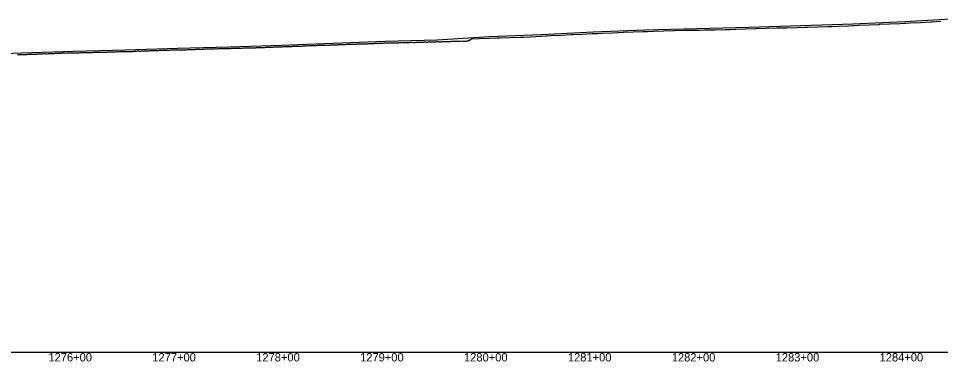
# Model space of a CAD drawing. Extents: x -3793 to 50787, y -1075 to 6138.
# Drawn here: x 14924 to 15812, y -1009 to -679 of the extents above; entities that cross this region are included whole.
import ezdxf

# ---------------------------------------------------------------- set-up
doc = ezdxf.new("R2010")
doc.units = 0
for name, color, linetype in [('RD_DDB_Profile_EX', 7, 'Continuous'), ('RD_DDB_Profile_PR', 7, 'Continuous'), ('RD_DDB_StaTX', 7, 'Continuous'), ('RD_GPK_Profile_Cell', 7, 'Continuous')]:
    doc.layers.add(name, color=color, linetype=linetype)

msp = doc.modelspace()

# ---------------------------------------------------------------- linework, layer by layer
at = {"layer": 'RD_DDB_Profile_EX'}
for points in [[(15397.318968, -697.035635), (15407.196343, -696.687835), (15410.190761, -696.582995), (15410.759715, -696.568105), (15417.073719, -696.23536), (15426.951094, -695.71643), (15432.616675, -695.419695), (15433.109574, -695.39682), (15436.828469, -695.201955), (15446.705845, -694.68591), (15456.58322, -694.171385), (15457.607922, -694.118165), (15457.969529, -694.10155), (15466.460595, -693.73403), (15476.337971, -693.308045), (15481.57665, -693.08395), (15486.215346, -692.88462), (15496.092721, -692.46168), (15506.212815, -692.029925), (15506.568543, -692.01903), (15515.847472, -691.667545), (15525.724847, -691.294715), (15529.340594, -691.15872), (15529.81711, -691.144245), (15535.602223, -690.92679), (15545.479598, -690.556715), (15554.31382, -690.226805), (15554.98586, -690.20811), (15555.356973, -690.202315), (15565.234349, -690.04925), (15575.111724, -689.897375), (15579.390834, -689.83209), (15580.043141, -689.81646), (15584.989099, -689.740845), (15594.866475, -689.591165), (15604.360368, -689.44858), (15604.74385, -689.43947), (15605.061591, -689.431965), (15609.429085, -689.29086), (15614.621225, -689.12311), (15624.498601, -688.805345), (15633.707891, -688.510345), (15634.430633, -688.493495), (15644.253351, -688.179975), (15654.130727, -687.86593), (15658.782358, -687.71861), (15659.29105, -687.701815), (15664.008102, -687.5746), (15673.885477, -687.309455), (15681.488096, -687.10633), (15682.343718, -687.07829), (15683.762853, -687.040295), (15693.640228, -686.777215), (15703.517603, -686.51547), (15706.356004, -686.44064), (15707.357187, -686.40826), (15713.394979, -686.1317), (15723.272354, -685.68067), (15727.631131, -685.48226), (15728.508762, -685.440765), (15733.149729, -685.229485), (15743.027105, -684.781245), (15752.357567, -684.35917), (15752.90448, -684.33346), (15753.509905, -684.305085), (15762.781855, -683.887025), (15772.659231, -683.443125), (15777.408069, -683.230405), (15778.506291, -683.17925), (15782.536606, -682.99875), (15792.413981, -682.55788), (15802.559697, -682.1066), (15803.498101, -682.063305), (15812.168732, -681.409525)], [(15268.521076, -702.56923), (15268.913089, -702.627865), (15269.511146, -702.70872), (15270.514886, -702.6124), (15271.512582, -702.51673), (15272.509961, -702.51434), (15273.513732, -702.46278), (15274.511406, -702.463595), (15275.508927, -702.46339), (15276.512844, -702.26089), (15277.510364, -702.211525), (15278.790464, -702.246015), (15279.511873, -702.20907), (15280.516157, -702.20901), (15281.513843, -702.160345), (15282.516704, -702.15755), (15283.514274, -702.206915), (15284.511887, -702.256315), (15285.514829, -702.255105), (15286.512491, -702.254615), (15287.510021, -702.057335), (15288.66784, -702.02886), (15289.510779, -702.153575), (15290.513915, -702.15286), (15291.511756, -701.903785), (15292.509628, -702.002805), (15293.512817, -702.05129), (15294.510625, -701.80233), (15295.508487, -701.753065), (15296.511673, -701.701735), (15297.509505, -701.75154), (15298.545215, -701.753765), (15299.509879, -701.80063), (15300.250616, -701.7909), (15301.067601, -701.748775), (15302.072806, -701.64821), (15303.063918, -701.59763), (15304.069117, -701.69682), (15305.067868, -701.744845), (15306.07303, -701.69415), (15307.064186, -701.593385), (15308.069369, -701.592685), (15308.42259, -701.5921), (15309.068113, -701.591105), (15310.073245, -701.639925), (15311.071939, -701.538975), (15312.069537, -701.389935), (15313.06818, -701.389255), (15314.073354, -701.38834), (15315.072049, -701.336035), (15316.069662, -701.289845), (15317.068289, -701.38678), (15318.299965, -701.388035), (15319.072203, -701.2345), (15320.069726, -701.18483), (15321.068379, -701.183), (15322.073444, -701.230745), (15323.072187, -701.22996), (15324.077143, -701.181475), (15325.068363, -701.081665), (15326.073506, -701.129175), (15327.072171, -700.98004), (15328.177341, -701.03389), (15329.068317, -701.07693), (15330.073425, -701.17423), (15331.072057, -701.07367), (15332.077037, -700.979145), (15333.068165, -701.02708), (15334.073273, -700.976755), (15335.071884, -700.92656), (15336.076873, -700.971665), (15337.075622, -700.872295), (15338.07312, -700.82272), (15339.071696, -700.870655), (15340.076642, -700.771365), (15341.075367, -700.672315), (15342.07281, -700.622825), (15343.071408, -700.619695), (15344.076482, -700.620495), (15345.075079, -700.522695), (15346.072523, -700.523165), (15347.077457, -700.520765), (15348.076189, -700.423115), (15349.081085, -700.47072), (15350.079618, -700.468675), (15351.077206, -700.369255), (15352.075771, -700.4183), (15353.080632, -700.466995), (15354.079191, -700.41722), (15355.076787, -700.41541), (15356.075352, -700.216845), (15357.080205, -700.21425), (15357.809467, -699.80278), (15360.21755, -698.444245), (15360.81097, -698.333005), (15367.686842, -698.08522), (15377.564217, -697.731395), (15385.178274, -697.46028), (15385.828767, -697.442855), (15387.441593, -697.38542), (15397.318968, -697.035635)], [(14982.713162, -711.655915), (14983.71009, -711.56123), (14984.707251, -711.51163), (14985.704175, -711.50731), (14986.715024, -711.457775), (14987.643456, -711.458165), (14988.640584, -711.458615), (14989.644628, -711.50526), (14990.64153, -711.410345), (14991.638654, -711.456255), (14992.642695, -711.40751), (14993.639794, -711.35807), (14994.643236, -711.35944), (14995.647482, -711.403405), (14996.644359, -711.258375), (14997.648393, -711.259625), (14998.645483, -711.21445), (14999.64236, -711.21497), (15000.646606, -711.307735), (15001.643483, -711.25975), (15002.223955, -711.172755), (15002.640552, -711.11447), (15003.644573, -711.068485), (15004.641427, -711.116345), (15005.638476, -711.06296), (15006.642502, -711.06286), (15007.639548, -711.064815), (15008.642993, -711.01873), (15009.647215, -711.01737), (15010.644068, -710.969225), (15011.640922, -710.91862), (15012.10133, -710.964415), (15012.645131, -711.014925), (15013.641962, -710.820445), (15014.638962, -710.82342), (15015.642991, -710.969945), (15016.639988, -710.96725), (15017.636814, -710.820245), (15018.64085, -710.67354), (15019.637839, -710.67418), (15020.634666, -710.724835), (15021.638865, -710.67691), (15021.978706, -710.660395), (15022.64217, -710.62321), (15023.639124, -710.576905), (15024.643158, -710.62697), (15025.63997, -710.675845), (15026.636914, -710.62393), (15027.640958, -710.524905), (15028.637898, -710.430945), (15029.634705, -710.382455), (15030.638881, -710.379165), (15031.856081, -710.46656), (15032.639729, -710.42687), (15033.636632, -710.476305), (15034.633418, -710.476625), (15035.637572, -710.180425), (15035.964945, -710.13242), (15036.962171, -710.132525), (15037.966362, -710.133355), (15038.963372, -710.033505), (15039.967468, -710.032995), (15040.964572, -710.182005), (15041.961799, -710.132), (15042.965989, -709.98351), (15043.963, -709.99522), (15044.96719, -709.89647), (15045.97427, -709.836755), (15046.971948, -709.93513), (15047.975906, -709.93478), (15048.972323, -709.885775), (15049.976286, -709.837035), (15050.972695, -709.68892), (15051.610832, -709.688615), (15051.970282, -709.68797), (15052.974253, -709.68777), (15053.970535, -709.636965), (15054.974449, -709.537745), (15055.970785, -709.539265), (15056.968271, -709.53839), (15057.972243, -709.538725), (15058.968527, -709.490205), (15059.972499, -709.39018), (15060.96878, -709.3413), (15061.488207, -709.367085), (15061.966343, -709.39021), (15062.970214, -709.340975), (15063.96647, -709.29224), (15064.970348, -709.292425), (15065.974261, -709.24312), (15066.964087, -709.193755), (15067.967998, -709.144185), (15068.964183, -709.14508), (15069.968096, -709.09569), (15070.971991, -709.046395), (15071.365582, -709.02667), (15071.961783, -708.996955), (15072.965623, -708.997335), (15073.961784, -708.948555), (15074.965631, -708.89911), (15075.969485, -708.949615)], [(15075.969485, -708.949615), (15076.271118, -708.95), (15076.967957, -708.952015), (15077.964633, -708.90111), (15078.964098, -708.90349), (15079.969267, -708.903795), (15081.242958, -708.791365), (15081.971226, -708.75494), (15082.968062, -708.75455), (15083.973405, -708.804445), (15084.970241, -708.80339), (15085.967137, -708.753145), (15086.963968, -708.70322), (15087.974966, -708.653285), (15088.9718, -708.504335), (15089.968676, -708.553655), (15091.120333, -708.49595), (15091.970931, -708.455195), (15092.967991, -708.55319), (15093.964999, -708.45356), (15094.970529, -708.355485), (15095.97242, -708.353695), (15096.969518, -708.35277), (15097.966549, -708.35258), (15098.971785, -708.403075), (15099.968845, -708.45262), (15100.997708, -708.300665), (15101.963186, -708.204345), (15102.974497, -708.15408), (15103.971738, -708.104025), (15104.968934, -708.103695), (15105.966142, -708.10339), (15106.971484, -708.05475), (15107.96874, -708.054705), (15108.965936, -708.104295), (15109.971338, -708.006485), (15110.974492, -707.856045), (15111.971889, -707.80583), (15112.969227, -707.80707), (15113.974717, -707.759825), (15114.972055, -707.806985), (15115.969475, -707.806605), (15116.966814, -707.758255), (15117.972368, -707.75952), (15118.975621, -707.75645), (15119.973048, -707.657105), (15120.97051, -707.60782), (15121.976041, -707.60828), (15122.973638, -707.559255), (15123.971122, -707.655855), (15124.976833, -707.659505), (15125.974317, -707.563265), (15126.977806, -707.511215), (15127.975291, -707.558215), (15128.981008, -707.460495), (15129.978376, -707.46367), (15130.629834, -707.463855), (15130.976073, -707.463045), (15131.973705, -707.3614), (15132.979575, -707.363), (15133.977207, -707.312145), (15134.980852, -707.310305), (15135.978485, -707.261775), (15136.413661, -707.26229), (15137.411183, -707.262645), (15138.408348, -707.263005), (15139.412615, -707.164765), (15140.50721, -707.104185), (15141.414255, -707.01566), (15142.411814, -707.06504), (15143.409197, -707.112995), (15144.406403, -707.014665), (15145.403794, -706.966445), (15146.407925, -707.01118), (15147.405309, -707.05932), (15148.40287, -707.01457), (15149.406987, -706.96152), (15150.404547, -706.96082), (15151.408705, -706.961525), (15152.406306, -706.959725), (15153.404997, -706.81146), (15154.408916, -706.76343), (15155.406566, -706.71534), (15156.410838, -706.762265), (15157.408307, -706.616645), (15158.412413, -706.662315), (15159.409874, -706.620565), (15160.407539, -706.61881), (15161.411866, -706.514355), (15162.409199, -706.41786), (15163.413531, -706.416025), (15164.411248, -706.465445), (15165.408565, -706.4662), (15166.412898, -706.271515), (15167.410406, -706.21949), (15168.414739, -706.21899), (15169.412262, -706.27145), (15170.409782, -706.175595), (15171.414167, -706.126765), (15172.404828, -706.12006), (15173.408776, -706.116695)], [(15173.408776, -706.116695), (15174.406567, -706.02077), (15175.410717, -706.067255), (15176.40829, -706.068175), (15177.406099, -705.92251), (15178.41023, -705.873835), (15179.408044, -705.77494), (15180.016711, -705.80503), (15180.412208, -705.822945), (15181.409811, -705.77408), (15182.407698, -705.72526), (15183.41185, -705.771185), (15184.409471, -705.63031), (15185.413909, -705.626105), (15186.411508, -705.627215), (15187.409128, -705.57625), (15188.223606, -705.47723), (15189.22767, -705.429085), (15190.232094, -705.47276), (15191.222719, -705.42481), (15192.226887, -705.518565), (15193.231377, -705.52063), (15194.221943, -705.280785), (15195.22617, -705.22879), (15196.230659, -705.226735), (15197.221225, -705.2266), (15198.225452, -705.174605), (15199.222469, -705.075245), (15199.771462, -705.04792), (15200.226702, -705.02332), (15201.225143, -704.92469), (15202.221694, -704.879425), (15203.226283, -704.92961), (15204.224728, -704.879235), (15205.22153, -704.875845), (15206.225864, -704.87606), (15207.230454, -704.822185), (15208.221115, -704.63028), (15209.225445, -704.72239), (15209.648837, -704.722445), (15210.229774, -704.7246), (15211.22086, -704.62689), (15212.225553, -704.577215), (15213.24279, -704.575375), (15214.234008, -704.575595), (15215.238489, -704.575835), (15216.242963, -704.47824), (15217.239704, -704.47717), (15218.238667, -704.524315), (15219.526212, -704.459015), (15220.240011, -704.428035), (15221.239139, -704.236615), (15222.236072, -704.274405), (15223.240452, -704.274805), (15224.245464, -704.179795), (15225.236513, -704.13012), (15226.241529, -704.12589), (15227.246142, -704.076235), (15228.237201, -704.033735), (15229.403588, -704.060245), (15230.246956, -703.942285), (15231.238626, -703.985415), (15232.243387, -703.93344), (15233.248132, -703.88138), (15234.245313, -703.880705), (15235.244573, -703.84049), (15236.249758, -703.79396), (15237.246501, -703.64297), (15238.245746, -703.642375), (15239.280963, -703.63142), (15240.247515, -703.58112), (15241.252866, -703.449115), (15242.244324, -703.594045), (15243.249177, -703.58887), (15244.533127, -703.58582), (15245.530348, -703.48816), (15246.528018, -703.29628), (15247.531285, -703.38844), (15248.528504, -703.44044), (15249.158338, -703.40839), (15249.526174, -703.384535), (15250.52957, -703.19285), (15251.527277, -703.182345), (15252.524592, -703.184305), (15253.52801, -703.18239), (15254.525684, -703.079645), (15255.529121, -703.077855), (15256.526497, -702.983815), (15257.523815, -703.07905), (15258.527291, -703.07517), (15259.035714, -703.049425), (15259.52496, -703.020985), (15260.522381, -703.020695), (15261.526256, -702.87285), (15262.523675, -702.82943), (15263.521095, -702.778985), (15264.524962, -702.773695), (15265.522381, -702.773295), (15266.520038, -702.67448), (15267.523658, -702.571), (15268.521076, -702.56923)], [(14923.318056, -713.545735), (14924.315132, -713.5436), (14925.312481, -713.495675), (14926.323102, -713.49564), (14927.320178, -713.4935), (14928.317527, -713.491395), (14929.314603, -713.43925), (14930.311679, -713.297585), (14931.322891, -713.295455), (14932.319967, -713.29331), (14933.31703, -713.23908), (14934.314324, -713.19545), (14935.317587, -713.148275), (14936.314608, -713.09211), (14937.319199, -713.18724), (14938.316219, -713.2331), (14939.319488, -713.04228), (14940.316777, -713.040295), (14941.313797, -712.992395), (14942.318389, -712.94379), (14942.959703, -712.911655), (14943.273926, -712.895935), (14943.721878, -712.85042), (14944.718882, -712.752595), (14945.716165, -712.64862), (14946.713471, -712.7405), (14947.716955, -712.741435), (14948.714231, -712.595635), (14949.718317, -712.59299), (14950.715321, -712.687025), (14951.719082, -712.688065), (14952.837078, -712.44013), (14953.713065, -712.396385), (14954.717395, -712.347895), (14955.720863, -712.394885), (14956.71784, -712.347065), (14957.715081, -712.293405), (14958.712057, -712.29169), (14959.716122, -712.247), (14960.720145, -712.24603), (14961.717121, -712.24049), (14962.714454, -712.19649), (14963.711302, -712.24491), (14964.714752, -712.194175), (14965.719055, -712.141845), (14966.712586, -711.949615), (14967.709827, -711.9036), (14968.713354, -711.95275), (14969.710322, -712.049425), (14970.714618, -711.90077), (14971.711587, -711.899255), (14972.708817, -711.945945), (14973.71233, -711.800725), (14974.709533, -711.799355), (14975.706479, -711.84977), (14976.7105, -711.847645), (14977.714275, -711.70229), (14978.711223, -711.75269), (14979.708416, -711.753065), (14980.705362, -711.703465), (14981.71622, -711.703855), (14982.713162, -711.655915)]]:
    msp.add_lwpolyline(points, dxfattribs=at)
at = {"layer": 'RD_DDB_Profile_PR'}
msp.add_lwpolyline([(14877.33, -713.7325), (14927.33, -711.8935), (14977.33, -710.158), (15027.33, -708.9555), (15077.33, -707.3335), (15127.33, -705.928), (15177.33, -704.3335), (15227.33, -702.4725), (15277.33, -700.6205), (15327.33, -699.3925), (15377.33, -696.14), (15427.33, -694.0965), (15477.33, -691.6655), (15527.33, -689.6345), (15577.33, -688.2635), (15627.33, -687.1145), (15677.33, -685.6175), (15727.33, -683.896), (15777.33, -681.634), (15827.33, -678.673)], dxfattribs=at)
at = {"layer": 'RD_GPK_Profile_Cell'}
msp.add_line((1000, -1000), (46610.921919, -1000), dxfattribs=at)

# ---------------------------------------------------------------- texts
at = {"layer": 'RD_DDB_StaTX'}
for s, p in [('1276+00', (14953.125471, -1009)), ('1276+00', (14953.125471, -1009)), ('1277+00', (15053.125471, -1009)), ('1277+00', (15053.125471, -1009)), ('1278+00', (15153.125471, -1009)), ('1278+00', (15153.125471, -1009)), ('1279+00', (15253.125471, -1009)), ('1279+00', (15253.125471, -1009)), ('1280+00', (15353.125471, -1009)), ('1280+00', (15353.125471, -1009)), ('1281+00', (15453.125471, -1009)), ('1281+00', (15453.125471, -1009)), ('1282+00', (15553.125471, -1009)), ('1282+00', (15553.125471, -1009)), ('1283+00', (15653.125471, -1009)), ('1283+00', (15653.125471, -1009)), ('1284+00', (15753.125471, -1009)), ('1284+00', (15753.125471, -1009))]:
    msp.add_text(s, height=8, dxfattribs=at).set_placement(p)

doc.saveas('drawing.dxf')
